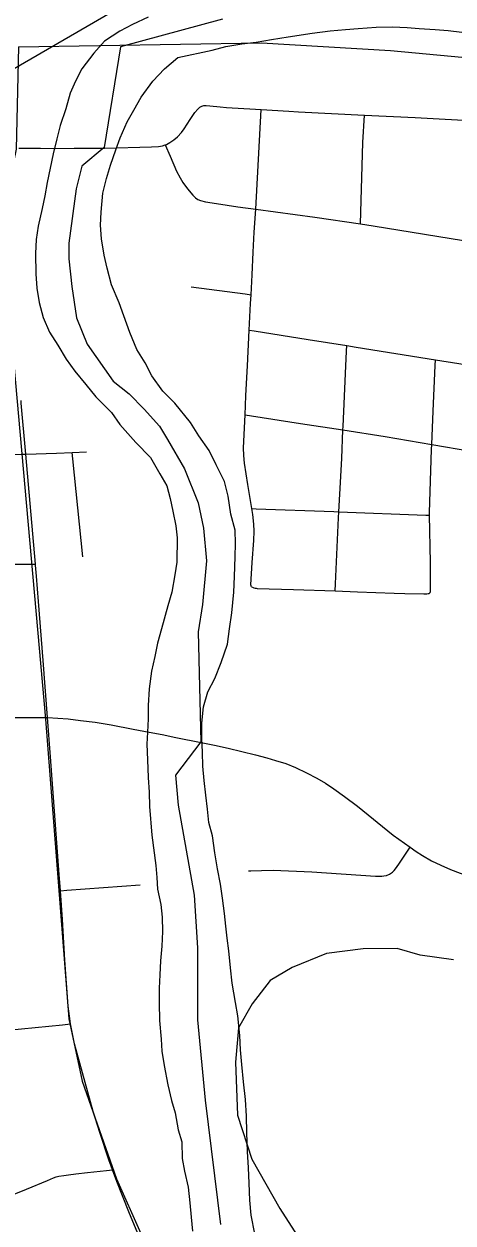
# Model space of a CAD drawing. Extents: x -87 to 2145, y -2128 to 440.
# Drawn here: x 190.96 to 199.98, y -1164.11 to -1138.91 of the extents above; entities that cross this region are included whole.
import ezdxf

# ---------------------------------------------------------------- set-up
doc = ezdxf.new("R2010")
doc.units = 0
for name, color, linetype in [('GM_X_City_Street', 7, 'Continuous'), ('GM_X_County_Road', 7, 'Continuous'), ('GM_X_Major_River', 7, 'Continuous'), ('GM_X_Rail_Line', 7, 'Continuous'), ('GM_X_Township', 7, 'Continuous'), ('GM_X_Township_Text', 7, 'Continuous'), ('SC_Scratch1', 7, 'Continuous')]:
    doc.layers.add(name, color=color, linetype=linetype)

msp = doc.modelspace()

# ---------------------------------------------------------------- linework, layer by layer
at = {"layer": 'GM_X_City_Street'}
for points in [[(195.746, -1150.737), (195.733, -1150.719), (195.728, -1150.695), (195.759, -1150.225), (195.792, -1149.767), (195.798, -1149.568), (195.791, -1149.42), (195.769, -1149.222), (195.748, -1149.094), (195.663, -1148.591), (195.595, -1148.139), (195.581, -1147.982), (195.578, -1147.815), (195.607, -1147.124), (195.615, -1146.927), (195.626, -1146.715), (195.656, -1146.095), (195.696, -1145.341), (195.725, -1144.785), (195.734, -1144.599), (195.754, -1144.18), (195.779, -1143.706), (195.801, -1143.281), (195.835, -1142.801), (195.947, -1140.703)], [(198.038, -1143.111), (198.077, -1141.645), (198.085, -1141.401), (198.119, -1140.82)], [(193.93, -1141.446), (194.033, -1141.684), (194.168, -1141.999), (194.24, -1142.144), (194.299, -1142.239), (194.395, -1142.369), (194.507, -1142.507), (194.564, -1142.56), (194.615, -1142.594), (194.671, -1142.618), (194.777, -1142.647), (195.004, -1142.684), (195.457, -1142.751), (195.835, -1142.801), (197.079, -1142.968), (198.038, -1143.111), (198.303, -1143.151), (200.465, -1143.501)], [(194.474, -1144.431), (195.611, -1144.582), (195.734, -1144.599)], [(195.696, -1145.341), (195.798, -1145.357), (196.932, -1145.537), (197.748, -1145.668), (197.942, -1145.699), (199.611, -1145.966), (199.746, -1145.988), (200.33, -1146.082), (200.461, -1146.103)], [(197.504, -1150.826), (197.51, -1150.675), (197.571, -1149.287), (197.579, -1149.163), (197.603, -1148.792), (197.645, -1148.04), (197.668, -1147.442), (197.671, -1147.369), (197.719, -1146.258), (197.742, -1145.782), (197.748, -1145.668)], [(199.479, -1150.878), (199.501, -1150.858), (199.509, -1150.841), (199.509, -1150.825), (199.509, -1150.23), (199.486, -1149.234), (199.484, -1149.18), (199.528, -1147.852), (199.534, -1147.748), (199.568, -1147.049), (199.606, -1146.084), (199.611, -1145.966)], [(195.607, -1147.124), (195.742, -1147.145), (196.777, -1147.304), (197.668, -1147.442), (198.556, -1147.581), (199.534, -1147.748), (200.356, -1147.889), (200.445, -1147.901), (200.599, -1147.918), (200.771, -1147.933), (200.943, -1147.945), (201.03, -1147.949), (201.197, -1147.958), (201.828, -1147.999), (202.007, -1148.01), (202.232, -1148.024), (203.006, -1148.069)], [(180.341, -1147.979), (181.04, -1147.977), (181.673, -1147.976), (181.771, -1147.977), (181.879, -1147.977), (182.488, -1147.981), (183.072, -1147.981), (183.547, -1147.981), (184.015, -1147.979), (184.81, -1147.981), (185.554, -1147.986), (186.324, -1147.99), (187.143, -1147.983), (187.757, -1147.983), (188.436, -1147.979), (189.061, -1147.967), (189.847, -1147.966), (190.897, -1147.953), (190.995, -1147.952)], [(190.995, -1147.952), (191.641, -1147.929), (191.974, -1147.912), (192.275, -1147.898)], [(192.195, -1150.112), (191.986, -1148.052), (191.974, -1147.912)], [(195.748, -1149.094), (195.842, -1149.098), (197.475, -1149.159), (197.579, -1149.163), (199.408, -1149.231), (199.486, -1149.234)], [(195.746, -1150.737), (195.765, -1150.749), (195.793, -1150.759), (195.819, -1150.766), (195.84, -1150.77), (195.864, -1150.773), (196.628, -1150.794), (197.504, -1150.826), (197.973, -1150.843), (198.743, -1150.874), (198.967, -1150.88), (199.366, -1150.886), (199.407, -1150.886), (199.434, -1150.885), (199.459, -1150.882), (199.479, -1150.878)], [(184.05, -1153.516), (184.591, -1153.507), (185.115, -1153.505), (185.575, -1153.503), (186.393, -1153.505), (187.17, -1153.505), (187.524, -1153.503), (187.995, -1153.504), (188.503, -1153.5), (189.093, -1153.489), (190.232, -1153.487), (191.33, -1153.487), (191.449, -1153.487)], [(191.725, -1157.128), (191.861, -1157.118), (193.403, -1157.005)], [(190.617, -1160.06), (191.771, -1159.945), (191.939, -1159.928)], [(189.975, -1163.762), (189.999, -1163.769), (190.025, -1163.771), (190.048, -1163.769), (190.085, -1163.762), (190.118, -1163.756), (190.146, -1163.747), (190.19, -1163.732), (191.008, -1163.402), (191.453, -1163.218), (191.516, -1163.192), (191.579, -1163.166), (191.637, -1163.146), (191.694, -1163.133), (191.793, -1163.116), (191.897, -1163.101), (192.05, -1163.081), (192.294, -1163.054), (192.692, -1163.009), (192.819, -1162.995)]]:
    msp.add_lwpolyline(points, dxfattribs=at)
at = {"layer": 'GM_X_County_Road'}
msp.add_line((191.197, -1150.262), (190.995, -1147.952), dxfattribs=at)
for points in [[(193.93, -1141.446), (193.955, -1141.438), (194.027, -1141.398), (194.111, -1141.342), (194.188, -1141.277), (194.269, -1141.191), (194.329, -1141.111), (194.453, -1140.917), (194.553, -1140.769), (194.613, -1140.695), (194.658, -1140.656), (194.697, -1140.636), (194.744, -1140.623), (194.792, -1140.621), (194.865, -1140.624), (195.084, -1140.646), (195.214, -1140.661), (195.83, -1140.695), (195.947, -1140.703)], [(195.947, -1140.703), (196.529, -1140.741), (196.731, -1140.75), (198.119, -1140.82)], [(198.119, -1140.82), (199.187, -1140.874), (200.579, -1140.949), (200.775, -1140.961)], [(190.847, -1141.516), (191.305, -1141.519), (191.615, -1141.522)], [(191.615, -1141.522), (192.012, -1141.519), (192.652, -1141.515)], [(192.652, -1141.515), (193.637, -1141.487), (193.788, -1141.481), (193.872, -1141.466), (193.93, -1141.446)], [(190.995, -1147.952), (190.901, -1146.878), (190.895, -1146.821)], [(189.072, -1150.25), (189.334, -1150.255), (189.936, -1150.259), (190.444, -1150.262), (191.081, -1150.262), (191.197, -1150.262)], [(191.449, -1153.487), (191.359, -1152.291), (191.266, -1151.051), (191.223, -1150.513), (191.199, -1150.284), (191.197, -1150.262)], [(191.449, -1153.487), (191.89, -1153.516), (192.146, -1153.547), (192.454, -1153.585), (192.793, -1153.638), (193.254, -1153.729), (193.589, -1153.795)], [(191.725, -1157.128), (191.701, -1156.789), (191.512, -1154.317), (191.449, -1153.487)], [(193.589, -1153.795), (193.861, -1153.847), (194.152, -1153.906), (194.682, -1154.012)], [(194.682, -1154.012), (194.964, -1154.071), (195.251, -1154.135), (195.824, -1154.271), (196.064, -1154.334), (196.251, -1154.389), (196.463, -1154.457), (196.67, -1154.538), (196.899, -1154.648), (197.116, -1154.761), (197.298, -1154.868), (197.475, -1154.984), (197.701, -1155.145), (197.974, -1155.353), (198.726, -1155.961), (199.079, -1156.215)], [(198.58, -1156.809), (198.648, -1156.781), (198.711, -1156.736), (198.741, -1156.703), (198.77, -1156.667), (198.84, -1156.572), (199.079, -1156.215)], [(199.079, -1156.215), (199.21, -1156.304), (199.338, -1156.386), (199.529, -1156.497), (199.728, -1156.592), (199.927, -1156.68), (200.13, -1156.761), (200.296, -1156.816), (200.507, -1156.867), (200.779, -1156.922), (201.094, -1156.974), (201.409, -1157.013), (201.794, -1157.055), (202.219, -1157.088), (202.706, -1157.125)], [(195.681, -1156.712), (195.729, -1156.709), (195.957, -1156.701), (196.2, -1156.698), (197.012, -1156.731), (198.353, -1156.82), (198.486, -1156.822), (198.528, -1156.818), (198.58, -1156.809)], [(191.939, -1159.928), (191.928, -1159.871), (191.89, -1159.553), (191.82, -1158.589), (191.768, -1157.737), (191.725, -1157.128)], [(192.819, -1162.995), (192.742, -1162.783), (192.551, -1162.215), (192.416, -1161.772), (192.022, -1160.35), (191.939, -1159.928)], [(194.287, -1166.645), (194.228, -1166.463), (194.129, -1166.2), (193.909, -1165.668), (193.161, -1163.883), (192.91, -1163.244), (192.819, -1162.995)]]:
    msp.add_lwpolyline(points, dxfattribs=at)
at = {"layer": 'GM_X_Major_River'}
for points in [[(193.572, -1138.763), (193.239, -1138.92), (192.977, -1139.058), (192.654, -1139.265), (192.43, -1139.523), (192.175, -1139.851), (192.042, -1140.11), (191.929, -1140.36), (191.835, -1140.69), (191.721, -1141.039), (191.647, -1141.319), (191.573, -1141.639), (191.446, -1142.239), (191.393, -1142.519), (191.34, -1142.789), (191.255, -1143.159), (191.212, -1143.44), (191.199, -1143.73), (191.204, -1144.161), (191.231, -1144.463), (191.277, -1144.764), (191.364, -1145.076), (191.491, -1145.388), (191.669, -1145.66), (191.846, -1145.953), (192.024, -1146.206)], [(193.51, -1146.031), (193.333, -1145.748), (193.186, -1145.396), (193.06, -1145.043), (192.963, -1144.772), (192.796, -1144.389), (192.71, -1144.037), (192.643, -1143.766), (192.587, -1143.424), (192.57, -1143.133), (192.583, -1142.863), (192.617, -1142.462), (192.691, -1142.152), (192.775, -1141.872), (192.889, -1141.553), (192.982, -1141.303), (193.126, -1140.964), (193.269, -1140.715), (193.423, -1140.445), (193.667, -1140.107), (193.911, -1139.849), (194.195, -1139.611), (194.919, -1139.458), (195.2, -1139.381), (195.542, -1139.324), (195.843, -1139.287), (196.165, -1139.23), (196.517, -1139.174), (197.019, -1139.099), (197.401, -1139.052), (197.722, -1139.025), (197.984, -1138.998), (198.365, -1138.971), (198.706, -1138.965), (199.017, -1138.978), (199.268, -1139), (199.608, -1139.024), (199.879, -1139.046), (200.17, -1139.079)], [(192.024, -1146.206), (192.261, -1146.489), (192.469, -1146.742), (192.796, -1147.076), (192.974, -1147.329), (193.311, -1147.703), (193.618, -1148.018), (193.815, -1148.361), (193.963, -1148.613), (194.03, -1148.884), (194.087, -1149.146), (194.154, -1149.457), (194.181, -1149.709), (194.176, -1150.22), (194.132, -1150.49), (194.068, -1150.851), (193.985, -1151.141), (193.849, -1151.621), (193.765, -1151.921), (193.712, -1152.202), (193.638, -1152.512), (193.594, -1152.883), (193.57, -1153.234), (193.567, -1153.515), (193.554, -1153.795), (193.541, -1154.046), (193.557, -1154.377), (193.573, -1154.749), (193.59, -1155.06), (193.596, -1155.361), (193.65, -1155.964), (193.733, -1156.597), (193.75, -1156.848), (193.767, -1157.099), (193.834, -1157.421), (193.861, -1157.682), (193.868, -1157.984), (193.854, -1158.295), (193.831, -1158.606), (193.817, -1158.897), (193.804, -1159.177), (193.801, -1159.489), (193.807, -1159.86), (193.842, -1160.252), (193.86, -1160.503), (193.906, -1160.805), (193.982, -1161.207), (194.059, -1161.539), (194.136, -1161.801), (194.202, -1162.153), (194.28, -1162.405), (194.286, -1162.757), (194.333, -1163.028), (194.41, -1163.361), (194.446, -1163.692), (194.473, -1163.994), (194.5, -1164.285)], [(195.813, -1164.339), (195.737, -1163.947), (195.711, -1163.635), (195.695, -1163.274), (195.678, -1162.952), (195.662, -1162.611), (195.646, -1162.209), (195.64, -1161.867), (195.614, -1161.516), (195.578, -1161.144), (195.542, -1160.782), (195.515, -1160.471), (195.499, -1160.169), (195.453, -1159.757), (195.406, -1159.476), (195.34, -1159.073), (195.304, -1158.752), (195.268, -1158.39), (195.231, -1158.129), (195.203, -1157.877), (195.176, -1157.606), (195.13, -1157.284), (195.093, -1156.993), (195.026, -1156.671), (194.97, -1156.329), (194.924, -1155.977), (194.847, -1155.696), (194.82, -1155.414), (194.783, -1155.123), (194.746, -1154.811), (194.719, -1154.51), (194.713, -1154.219), (194.696, -1153.928), (194.699, -1153.607), (194.733, -1153.266), (194.827, -1152.946), (194.971, -1152.666), (195.105, -1152.327), (195.24, -1151.947), (195.283, -1151.626), (195.327, -1151.285), (195.372, -1150.855), (195.386, -1150.524), (195.401, -1150.112), (195.404, -1149.832), (195.397, -1149.551), (195.31, -1149.209), (195.254, -1148.837), (195.178, -1148.525), (195.001, -1148.172), (194.854, -1147.87), (194.637, -1147.567), (194.459, -1147.284), (194.133, -1146.88), (193.875, -1146.626), (193.648, -1146.303), (193.51, -1146.031)]]:
    msp.add_lwpolyline(points, dxfattribs=at)
at = {"layer": 'GM_X_Rail_Line'}
for points in [[(190.844, -1139.387), (190.794, -1141.537), (190.573, -1142.596), (190.538, -1143.78), (191.411, -1153.521), (191.898, -1159.823), (192.185, -1161.133), (192.901, -1163.184), (193.93, -1165.485), (194.296, -1166.582), (194.508, -1167.97), (194.62, -1169.346), (194.854, -1171.768), (194.951, -1173.378), (194.955, -1174.706), (194.853, -1176.413), (194.485, -1179.134), (193.876, -1185.435), (193.603, -1188.918)], [(190.844, -1139.387), (195.951, -1139.301), (198.669, -1139.466), (200.69, -1139.655), (202.443, -1139.957), (204.063, -1140.316), (205.813, -1140.774), (211.052, -1142.352)], [(199.994, -1158.585), (199.293, -1158.48), (198.804, -1158.344), (198.089, -1158.353), (197.324, -1158.445), (196.599, -1158.743), (196.133, -1159.015), (195.757, -1159.507), (195.472, -1160.011), (195.407, -1160.734), (195.446, -1161.846), (195.749, -1162.772), (196.34, -1163.809), (197.649, -1165.849), (198.011, -1166.534), (198.283, -1167.037)]]:
    msp.add_lwpolyline(points, dxfattribs=at)
at = {"layer": 'GM_X_Township'}
msp.add_lwpolyline([(195.136, -1138.803), (192.987, -1139.385), (192.646, -1141.501), (192.177, -1141.899), (192.056, -1142.37), (191.902, -1143.511), (191.899, -1143.842), (191.962, -1144.424), (192.065, -1145.087), (192.29, -1145.641), (192.833, -1146.419), (193.171, -1146.683), (193.488, -1147.007), (193.805, -1147.362), (193.973, -1147.644), (194.337, -1148.26), (194.62, -1148.975), (194.734, -1149.508), (194.797, -1150.19), (194.716, -1151.113), (194.62, -1151.683), (194.676, -1153.998), (194.144, -1154.699), (194.198, -1155.331), (194.537, -1157.222), (194.605, -1158.327), (194.608, -1159.842), (194.77, -1161.531), (195.092, -1164.145)], dxfattribs=at)
at = {"layer": 'GM_X_Township_Text'}
msp.add_lwpolyline([(195.136, -1138.803), (192.987, -1139.385), (192.646, -1141.501), (192.177, -1141.899), (192.056, -1142.37), (191.902, -1143.511), (191.899, -1143.842), (191.962, -1144.424), (192.065, -1145.087), (192.29, -1145.641), (192.833, -1146.419), (193.171, -1146.683), (193.488, -1147.007), (193.805, -1147.362), (193.973, -1147.644), (194.337, -1148.26), (194.62, -1148.975), (194.734, -1149.508), (194.797, -1150.19), (194.716, -1151.113), (194.62, -1151.683), (194.676, -1153.998), (194.144, -1154.699), (194.198, -1155.331), (194.537, -1157.222), (194.605, -1158.327), (194.608, -1159.842), (194.77, -1161.531), (195.092, -1164.145)], dxfattribs=at)
at = {"layer": 'SC_Scratch1'}
msp.add_line((902.065, -726.16), (-86.991, -1301.38), dxfattribs=at)

doc.saveas('drawing.dxf')
